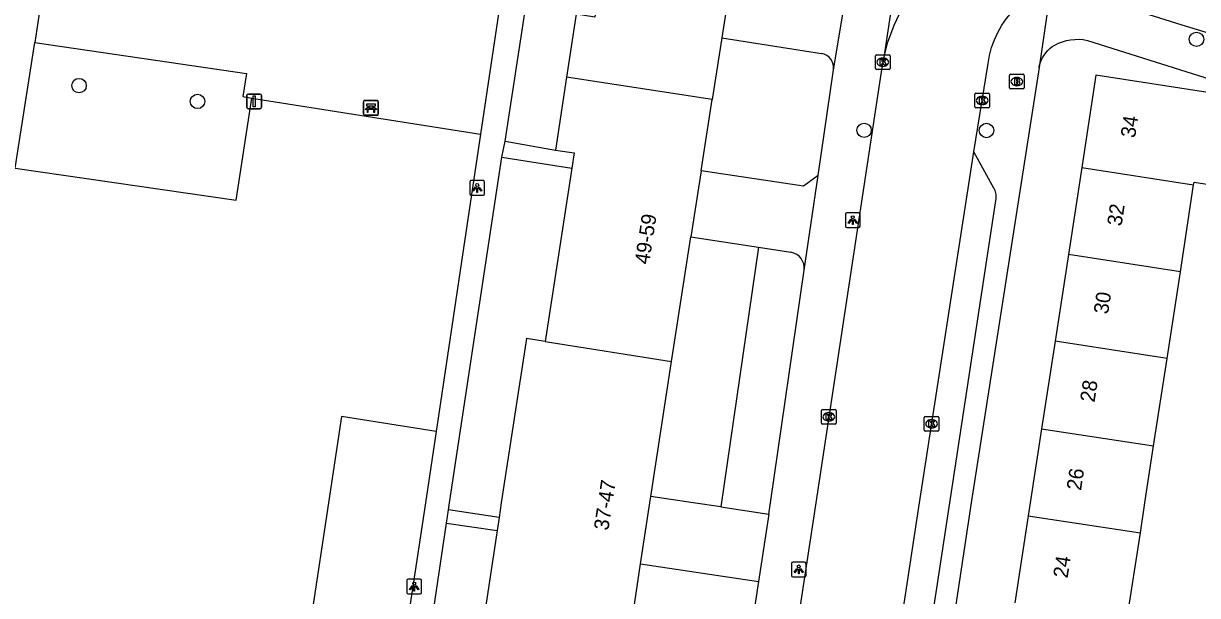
# Model space of a CAD drawing. Extents: x 161084 to 161928, y 385355 to 386522.
# Drawn here: x 161669.4 to 161749.2, y 385493.7 to 385532.6 of the extents above; entities that cross this region are included whole.
import ezdxf

# ---------------------------------------------------------------- set-up
doc = ezdxf.new("R2010")
doc.units = 0
for name, color, linetype in [('IMGEO_Bank', 7, 'Continuous'), ('IMGEO_Boom', 7, 'Continuous'), ('IMGEO_Brandkraan', 7, 'Continuous'), ('IMGEO_Groenvoorziening', 7, 'Continuous'), ('IMGEO_Kolk', 7, 'Continuous'), ('IMGEO_Lichtpunt', 7, 'Continuous'), ('IMGEO_Pand', 7, 'Continuous'), ('IMGEO_Pand_nummerreeks', 7, 'Continuous'), ('IMGEO_Rijbaan_lokaal_open', 7, 'Continuous'), ('IMGEO_Verkeersbordpaal', 7, 'Continuous'), ('IMGEO_Voetpad_open', 7, 'Continuous')]:
    doc.layers.add(name, color=color, linetype=linetype)

msp = doc.modelspace()

# ---------------------------------------------------------------- linework, layer by layer
at = {"layer": 'IMGEO_Bank'}
for p, q in [((161692.534, 385526.4), (161692.534, 385527.241)), ((161692.534, 385527.241), (161692.534, 385526.4)), ((161692.609, 385527.325), (161693.45, 385527.325)), ((161693.45, 385527.325), (161692.609, 385527.325)), ((161693.534, 385527.25), (161693.534, 385526.409)), ((161693.534, 385526.409), (161693.534, 385527.25)), ((161693.459, 385526.325), (161692.618, 385526.325)), ((161692.618, 385526.325), (161693.459, 385526.325)), ((161693.231, 385526.723), (161692.838, 385526.723)), ((161692.843, 385526.831), (161692.843, 385526.937)), ((161692.887, 385526.937), (161692.887, 385526.831)), ((161693.175, 385526.943), (161692.893, 385526.943)), ((161692.893, 385526.825), (161693.175, 385526.825)), ((161693.181, 385526.831), (161693.181, 385526.937)), ((161693.225, 385526.937), (161693.225, 385526.831))]:
    msp.add_line(p, q, dxfattribs=at)
for points in [[(161692.837, 385526.943), (161692.751, 385526.943), (161692.751, 385527.104), (161693.314, 385527.104), (161693.314, 385526.943), (161693.231, 385526.943)], [(161692.781, 385526.723), (161692.639, 385526.723), (161692.751, 385526.825), (161692.837, 385526.825)], [(161692.831, 385526.716), (161692.831, 385526.509), (161692.788, 385526.509), (161692.788, 385526.716)], [(161693.231, 385526.825), (161693.314, 385526.825), (161693.426, 385526.723), (161693.287, 385526.723)], [(161693.281, 385526.716), (161693.281, 385526.509), (161693.237, 385526.509), (161693.237, 385526.716)]]:
    msp.add_lwpolyline(points, dxfattribs=at)
for centre, radius, start, end in [((161692.612, 385527.247), 0.0779, 92.4484, 184.28452), ((161692.612, 385527.247), 0.0779, 92.4484, 184.28452), ((161693.456, 385527.247), 0.0779, 2.4484, 94.28452), ((161693.456, 385527.247), 0.0779, 2.4484, 94.28452), ((161692.612, 385526.403), 0.0779, 182.4484, 274.28452), ((161692.612, 385526.403), 0.0779, 182.4484, 274.28452), ((161692.781, 385526.716), 0.00671, 2.89567, 87.10433), ((161692.838, 385526.716), 0.00671, 92.89567, 177.10433), ((161692.836, 385526.936), 0.00671, 2.89567, 87.10433), ((161692.836, 385526.832), 0.00671, 272.89567, 357.10433), ((161692.893, 385526.936), 0.00671, 92.89567, 177.10433), ((161692.893, 385526.832), 0.00671, 182.89567, 267.10433), ((161693.175, 385526.936), 0.00671, 2.89567, 87.10433), ((161693.175, 385526.832), 0.00671, 272.89567, 357.10433), ((161693.232, 385526.936), 0.00671, 92.89567, 177.10433), ((161693.232, 385526.832), 0.00671, 182.89567, 267.10433), ((161693.23, 385526.716), 0.00671, 2.89567, 87.10433), ((161693.287, 385526.716), 0.00671, 92.89567, 177.10433), ((161693.456, 385526.403), 0.0779, 272.4484, 4.28452), ((161693.456, 385526.403), 0.0779, 272.4484, 4.28452)]:
    msp.add_arc(centre, radius, start, end, dxfattribs=at)
at = {"layer": 'IMGEO_Boom'}
for centre in [(161749.086, 385531.48), (161673.217, 385528.335), (161681.259, 385527.262), (161726.517, 385525.301), (161734.825, 385525.29)]:
    msp.add_circle(centre, 0.489, dxfattribs=at)
at = {"layer": 'IMGEO_Brandkraan'}
for p, q in [((161736.384, 385528.181), (161736.384, 385529.033)), ((161736.459, 385529.107), (161737.311, 385529.107)), ((161736.872, 385528.887), (161736.897, 385528.887)), ((161737.385, 385529.033), (161737.385, 385528.181)), ((161737.311, 385528.107), (161736.459, 385528.107)), ((161736.895, 385528.327), (161736.87, 385528.327))]:
    msp.add_line(p, q, dxfattribs=at)
for points in [[(161736.384, 385528.181), (161736.384, 385529.033)], [(161736.459, 385529.107), (161737.311, 385529.107)], [(161736.732, 385528.807), (161736.732, 385528.407), (161736.945, 385528.407)], [(161736.963, 385528.807), (161736.732, 385528.807)], [(161736.911, 385528.726), (161736.857, 385528.726), (161736.857, 385528.65)], [(161736.857, 385528.65), (161736.91, 385528.65)], [(161737.385, 385529.033), (161737.385, 385528.181)], [(161737.311, 385528.107), (161736.459, 385528.107)], [(161736.919, 385528.574), (161736.857, 385528.574), (161736.857, 385528.493)], [(161736.857, 385528.493), (161736.919, 385528.493)]]:
    msp.add_lwpolyline(points, dxfattribs=at)
for centre, radius, start, end in [((161736.461, 385529.031), 0.0765, 91.55205, 178.44795), ((161736.461, 385529.031), 0.0765, 91.55205, 178.44795), ((161736.912, 385528.688), 0.0379, 267.82845, 90.93552), ((161736.967, 385528.662), 0.145, 59.4692, 91.53667), ((161736.992, 385528.709), 0.0922, 285.51372, 58.15012), ((161737.309, 385529.031), 0.0765, 1.55205, 88.44795), ((161737.309, 385529.031), 0.0765, 1.55205, 88.44795), ((161736.461, 385528.183), 0.0765, 181.55205, 268.44795), ((161736.461, 385528.183), 0.0765, 181.55205, 268.44795), ((161736.92, 385528.533), 0.0404, 269.87594, 90.50774), ((161736.951, 385528.658), 0.251, 268.66757, 293.53466), ((161736.997, 385528.517), 0.105, 301.31148, 78.98903), ((161737.309, 385528.183), 0.0765, 271.55205, 358.44795), ((161737.309, 385528.183), 0.0765, 271.55205, 358.44795)]:
    msp.add_arc(centre, radius, start, end, dxfattribs=at)
for centre, major_axis, ratio, start_param, end_param in [((161736.871, 385528.607), (-0.387, 0.002), 0.722429, 4.712389, 7.853982), ((161736.896, 385528.607), (-0.39, 0.002), 0.717154, 1.570796, 4.712389)]:
    msp.add_ellipse(centre, major_axis=major_axis, ratio=ratio, start_param=start_param, end_param=end_param, dxfattribs=at)
at = {"layer": 'IMGEO_Groenvoorziening'}
for points in [[(161668.88, 385522.726), (161683.871, 385520.546), (161684.952, 385527.492)], [(161719.35, 385517.36), (161716.786, 385499.72)], [(161697.457, 385504.857), (161691.027, 385505.856), (161690.149, 385500), (161687.851, 385484.707), (161694.277, 385483.736)]]:
    msp.add_lwpolyline(points, dxfattribs=at)
at = {"layer": 'IMGEO_Kolk'}
for p, q in [((161727.282, 385529.499), (161727.282, 385530.351)), ((161727.357, 385530.425), (161728.209, 385530.425)), ((161728.283, 385530.351), (161728.283, 385529.499)), ((161727.793, 385529.645), (161727.768, 385529.645)), ((161727.77, 385530.205), (161727.795, 385530.205)), ((161728.209, 385529.425), (161727.357, 385529.425)), ((161734.033, 385526.899), (161734.033, 385527.751)), ((161734.108, 385527.825), (161734.96, 385527.825)), ((161734.521, 385527.605), (161734.546, 385527.605)), ((161735.034, 385527.751), (161735.034, 385526.899)), ((161734.96, 385526.825), (161734.108, 385526.825)), ((161734.544, 385527.045), (161734.519, 385527.045)), ((161723.694, 385506.346), (161724.546, 385506.346)), ((161723.619, 385505.42), (161723.619, 385506.272)), ((161724.13, 385505.566), (161724.105, 385505.566)), ((161724.107, 385506.126), (161724.132, 385506.126)), ((161724.62, 385506.272), (161724.62, 385505.42)), ((161730.596, 385504.946), (161730.596, 385505.798)), ((161730.671, 385505.872), (161731.523, 385505.872)), ((161731.084, 385505.652), (161731.109, 385505.652)), ((161731.597, 385505.798), (161731.597, 385504.946)), ((161724.546, 385505.346), (161723.694, 385505.346)), ((161731.523, 385504.872), (161730.671, 385504.872)), ((161731.107, 385505.092), (161731.082, 385505.092))]:
    msp.add_line(p, q, dxfattribs=at)
for points in [[(161727.282, 385529.499), (161727.282, 385530.351)], [(161727.357, 385530.425), (161728.209, 385530.425)], [(161728.283, 385530.351), (161728.283, 385529.499)], [(161727.603, 385530.125), (161727.726, 385530.125), (161727.726, 385529.974), (161727.856, 385530.125), (161728.02, 385530.125), (161727.874, 385529.974), (161728.027, 385529.725), (161727.875, 385529.725), (161727.79, 385529.889), (161727.726, 385529.822), (161727.726, 385529.725), (161727.603, 385529.725), (161727.603, 385530.125)], [(161728.209, 385529.425), (161727.357, 385529.425)], [(161734.033, 385526.899), (161734.033, 385527.751)], [(161734.108, 385527.825), (161734.96, 385527.825)], [(161734.354, 385527.525), (161734.477, 385527.525), (161734.477, 385527.374), (161734.607, 385527.525), (161734.771, 385527.525), (161734.625, 385527.374), (161734.778, 385527.125), (161734.626, 385527.125), (161734.541, 385527.289), (161734.477, 385527.222), (161734.477, 385527.125), (161734.354, 385527.125), (161734.354, 385527.525)], [(161735.034, 385527.751), (161735.034, 385526.899)], [(161734.96, 385526.825), (161734.108, 385526.825)], [(161723.694, 385506.346), (161724.546, 385506.346)], [(161723.619, 385505.42), (161723.619, 385506.272)], [(161723.94, 385506.046), (161724.063, 385506.046), (161724.063, 385505.895), (161724.193, 385506.046), (161724.357, 385506.046), (161724.211, 385505.895), (161724.364, 385505.646), (161724.212, 385505.646), (161724.127, 385505.81), (161724.063, 385505.743), (161724.063, 385505.646), (161723.94, 385505.646), (161723.94, 385506.046)], [(161724.62, 385506.272), (161724.62, 385505.42)], [(161730.596, 385504.946), (161730.596, 385505.798)], [(161730.671, 385505.872), (161731.523, 385505.872)], [(161730.917, 385505.572), (161731.04, 385505.572), (161731.04, 385505.421), (161731.17, 385505.572), (161731.334, 385505.572), (161731.188, 385505.421), (161731.341, 385505.172), (161731.189, 385505.172), (161731.104, 385505.336), (161731.04, 385505.269), (161731.04, 385505.172), (161730.917, 385505.172), (161730.917, 385505.572)], [(161731.597, 385505.798), (161731.597, 385504.946)], [(161724.546, 385505.346), (161723.694, 385505.346)], [(161731.523, 385504.872), (161730.671, 385504.872)]]:
    msp.add_lwpolyline(points, dxfattribs=at)
for centre, start, end in [((161727.359, 385530.349), 91.55205, 178.44795), ((161727.359, 385530.349), 91.55205, 178.44795), ((161728.207, 385530.349), 1.55205, 88.44795), ((161728.207, 385530.349), 1.55205, 88.44795), ((161727.359, 385529.501), 181.55205, 268.44795), ((161727.359, 385529.501), 181.55205, 268.44795), ((161728.207, 385529.501), 271.55205, 358.44795), ((161728.207, 385529.501), 271.55205, 358.44795), ((161734.11, 385527.749), 91.55205, 178.44795), ((161734.11, 385527.749), 91.55205, 178.44795), ((161734.958, 385527.749), 1.55205, 88.44795), ((161734.958, 385527.749), 1.55205, 88.44795), ((161734.11, 385526.901), 181.55205, 268.44795), ((161734.11, 385526.901), 181.55205, 268.44795), ((161734.958, 385526.901), 271.55205, 358.44795), ((161734.958, 385526.901), 271.55205, 358.44795), ((161723.696, 385506.27), 91.55205, 178.44795), ((161723.696, 385506.27), 91.55205, 178.44795), ((161724.544, 385506.27), 1.55205, 88.44795), ((161724.544, 385506.27), 1.55205, 88.44795), ((161730.673, 385505.796), 91.55205, 178.44795), ((161730.673, 385505.796), 91.55205, 178.44795), ((161731.521, 385505.796), 1.55205, 88.44795), ((161731.521, 385505.796), 1.55205, 88.44795), ((161723.696, 385505.422), 181.55205, 268.44795), ((161723.696, 385505.422), 181.55205, 268.44795), ((161724.544, 385505.422), 271.55205, 358.44795), ((161724.544, 385505.422), 271.55205, 358.44795), ((161730.673, 385504.948), 181.55205, 268.44795), ((161730.673, 385504.948), 181.55205, 268.44795), ((161731.521, 385504.948), 271.55205, 358.44795), ((161731.521, 385504.948), 271.55205, 358.44795)]:
    msp.add_arc(centre, 0.0765, start, end, dxfattribs=at)
for centre, major_axis, ratio, start_param, end_param in [((161727.769, 385529.925), (-0.387, 0.002), 0.722429, 4.712389, 7.853982), ((161727.794, 385529.925), (-0.39, 0.002), 0.717154, 1.570796, 4.712389), ((161734.52, 385527.325), (-0.387, 0.002), 0.722429, 4.712389, 7.853982), ((161734.545, 385527.325), (-0.39, 0.002), 0.717154, 1.570796, 4.712389), ((161724.106, 385505.846), (-0.387, 0.002), 0.722429, 4.712389, 7.853982), ((161724.131, 385505.846), (-0.39, 0.002), 0.717154, 1.570796, 4.712389), ((161731.083, 385505.372), (-0.387, 0.002), 0.722429, 4.712389, 7.853982), ((161731.108, 385505.372), (-0.39, 0.002), 0.717154, 1.570796, 4.712389)]:
    msp.add_ellipse(centre, major_axis=major_axis, ratio=ratio, start_param=start_param, end_param=end_param, dxfattribs=at)
at = {"layer": 'IMGEO_Lichtpunt'}
for p, q in [((161699.751, 385521.787), (161699.751, 385520.98)), ((161699.751, 385521.787), (161699.751, 385520.98)), ((161700.653, 385521.882), (161699.845, 385521.882)), ((161700.653, 385521.882), (161699.845, 385521.882)), ((161700.747, 385520.98), (161700.747, 385521.787)), ((161700.747, 385520.98), (161700.747, 385521.787)), ((161699.845, 385520.886), (161700.653, 385520.886)), ((161699.845, 385520.886), (161700.653, 385520.886)), ((161725.246, 385519.599), (161725.246, 385518.792)), ((161725.246, 385519.599), (161725.246, 385518.792)), ((161726.148, 385519.694), (161725.34, 385519.694)), ((161726.148, 385519.694), (161725.34, 385519.694)), ((161726.242, 385518.792), (161726.242, 385519.599)), ((161726.242, 385518.792), (161726.242, 385519.599)), ((161725.34, 385518.698), (161726.148, 385518.698)), ((161725.34, 385518.698), (161726.148, 385518.698)), ((161722.479, 385495.979), (161721.671, 385495.979)), ((161722.479, 385495.979), (161721.671, 385495.979)), ((161721.577, 385495.884), (161721.577, 385495.077)), ((161721.577, 385495.884), (161721.577, 385495.077)), ((161722.573, 385495.077), (161722.573, 385495.884)), ((161722.573, 385495.077), (161722.573, 385495.884)), ((161695.473, 385494.719), (161695.473, 385493.912)), ((161695.473, 385494.719), (161695.473, 385493.912)), ((161696.375, 385494.814), (161695.567, 385494.814)), ((161696.375, 385494.814), (161695.567, 385494.814)), ((161696.469, 385493.912), (161696.469, 385494.719)), ((161696.469, 385493.912), (161696.469, 385494.719)), ((161721.671, 385494.983), (161722.479, 385494.983)), ((161721.671, 385494.983), (161722.479, 385494.983)), ((161695.567, 385493.818), (161696.375, 385493.818)), ((161695.567, 385493.818), (161696.375, 385493.818))]:
    msp.add_line(p, q, dxfattribs=at)
for points in [[(161700.125, 385521.451), (161700.164, 385521.423), (161699.976, 385521.161), (161699.938, 385521.188), (161700.125, 385521.451)], [(161700.227, 385521.403), (161700.274, 385521.403), (161700.274, 385521.081), (161700.227, 385521.081), (161700.227, 385521.403)], [(161700.337, 385521.423), (161700.375, 385521.45), (161700.562, 385521.188), (161700.523, 385521.16), (161700.337, 385521.423)], [(161725.62, 385519.263), (161725.659, 385519.235), (161725.471, 385518.973), (161725.433, 385519), (161725.62, 385519.263)], [(161725.722, 385519.215), (161725.769, 385519.215), (161725.769, 385518.893), (161725.722, 385518.893), (161725.722, 385519.215)], [(161725.832, 385519.235), (161725.87, 385519.262), (161726.057, 385519), (161726.018, 385518.972), (161725.832, 385519.235)], [(161721.951, 385495.548), (161721.99, 385495.52), (161721.802, 385495.258), (161721.764, 385495.285), (161721.951, 385495.548)], [(161722.053, 385495.5), (161722.1, 385495.5), (161722.1, 385495.178), (161722.053, 385495.178), (161722.053, 385495.5)], [(161722.163, 385495.52), (161722.201, 385495.547), (161722.388, 385495.285), (161722.349, 385495.257), (161722.163, 385495.52)], [(161695.847, 385494.383), (161695.886, 385494.355), (161695.698, 385494.093), (161695.66, 385494.12), (161695.847, 385494.383)], [(161696.059, 385494.355), (161696.097, 385494.382), (161696.284, 385494.12), (161696.245, 385494.092), (161696.059, 385494.355)], [(161695.949, 385494.335), (161695.996, 385494.335), (161695.996, 385494.013), (161695.949, 385494.013), (161695.949, 385494.335)]]:
    msp.add_lwpolyline(points, dxfattribs=at)
for centre in [(161700.25, 385521.585), (161725.745, 385519.397), (161722.076, 385495.682), (161695.972, 385494.517)]:
    msp.add_circle(centre, 0.0994, dxfattribs=at)
for centre, start, end in [((161699.845, 385521.787), 90, 180), ((161699.845, 385521.787), 90, 180), ((161700.653, 385521.787), 0, 90), ((161700.653, 385521.787), 0, 90), ((161699.845, 385520.98), 180, 270), ((161699.845, 385520.98), 180, 270), ((161700.653, 385520.98), 270, 0), ((161700.653, 385520.98), 270, 360), ((161725.34, 385519.599), 90, 180), ((161725.34, 385519.599), 90, 180), ((161726.148, 385519.599), 0, 90), ((161726.148, 385519.599), 0, 90), ((161725.34, 385518.792), 180, 270), ((161725.34, 385518.792), 180, 270), ((161726.148, 385518.792), 270, 0), ((161726.148, 385518.792), 270, 360), ((161721.671, 385495.884), 90, 180), ((161721.671, 385495.884), 90, 180), ((161722.479, 385495.884), 0, 90), ((161722.479, 385495.884), 0, 90), ((161695.567, 385494.719), 90, 180), ((161695.567, 385494.719), 90, 180), ((161696.375, 385494.719), 0, 90), ((161696.375, 385494.719), 0, 90), ((161721.671, 385495.077), 180, 270), ((161721.671, 385495.077), 180, 270), ((161722.479, 385495.077), 270, 0), ((161722.479, 385495.077), 270, 360), ((161695.567, 385493.912), 180, 270), ((161695.567, 385493.912), 180, 270), ((161696.375, 385493.912), 270, 0), ((161696.375, 385493.912), 270, 360)]:
    msp.add_arc(centre, 0.0946, start, end, dxfattribs=at)
at = {"layer": 'IMGEO_Pand'}
for points in [[(161709.051, 385546.696), (161707.425, 385536.11), (161708.692, 385535.916), (161708.242, 385532.991), (161706.975, 385533.185), (161706.317, 385528.904)], [(161717.551, 385536.113), (161716.851, 385531.587)], [(161716.851, 385531.587), (161716.2, 385527.382)], [(161706.317, 385528.904), (161705.558, 385523.963)], [(161716.2, 385527.382), (161706.317, 385528.904)], [(161748.891, 385521.609), (161748.918, 385521.786), (161752.008, 385521.309), (161752.929, 385527.259), (161749.815, 385527.578), (161749.861, 385527.875), (161742.252, 385529.051), (161741.29, 385522.775)], [(161715.451, 385522.539), (161716.2, 385527.382)], [(161705.558, 385523.963), (161706.826, 385523.769), (161706.665, 385522.722)], [(161706.665, 385522.722), (161704.86, 385510.969)], [(161715.451, 385522.539), (161714.759, 385518.066)], [(161741.29, 385522.775), (161740.384, 385516.864)], [(161741.29, 385522.775), (161748.891, 385521.609)], [(161747.988, 385515.698), (161748.891, 385521.609)], [(161713.447, 385509.594), (161714.759, 385518.066)], [(161740.384, 385516.864), (161739.481, 385510.972)], [(161747.988, 385515.698), (161740.384, 385516.864)], [(161747.086, 385509.807), (161747.988, 385515.698)], [(161704.86, 385510.969), (161703.593, 385511.163), (161701.883, 385500), (161701.732, 385499.017)], [(161704.86, 385510.969), (161713.447, 385509.594)], [(161739.481, 385510.972), (161738.57, 385505.032)], [(161747.086, 385509.807), (161739.481, 385510.972)], [(161712.029, 385500.433), (161713.447, 385509.594)], [(161746.176, 385503.866), (161747.086, 385509.807)], [(161738.57, 385505.032), (161737.799, 385500), (161737.664, 385499.121)], [(161738.57, 385505.032), (161746.176, 385503.866)], [(161745.271, 385497.954), (161745.584, 385500), (161746.176, 385503.866)], [(161711.343, 385495.848), (161711.964, 385500), (161712.029, 385500.433)], [(161701.732, 385499.017), (161701.596, 385498.112)], [(161737.664, 385499.121), (161736.757, 385493.2)], [(161737.664, 385499.121), (161745.271, 385497.954)], [(161701.596, 385498.112), (161700.79, 385492.732)], [(161744.364, 385492.033), (161745.271, 385497.954)], [(161710.654, 385491.254), (161711.343, 385495.848)]]:
    msp.add_lwpolyline(points, dxfattribs=at)
at = {"layer": 'IMGEO_Rijbaan_lokaal_open'}
for points in [[(161727.823, 385530.11), (161728.136, 385531.295), (161728.554, 385532.447), (161729.073, 385533.557), (161729.689, 385534.617), (161730.397, 385535.617), (161731.192, 385536.55), (161737.379, 385543.188), (161737.868, 385543.762), (161738.304, 385544.378), (161738.683, 385545.03), (161739.002, 385545.714), (161739.259, 385546.423), (161739.451, 385547.152), (161739.541, 385547.634), (161742.027, 385563.68)], [(161739.134, 385534.564), (161739.715, 385534.634), (161740.3, 385534.652), (161740.884, 385534.618), (161741.462, 385534.532), (161742.031, 385534.395), (161748.085, 385532.469), (161765.046, 385527.307), (161775.025, 385524.271), (161799.847, 385516.717), (161800.084, 385516.64), (161800.586, 385516.439), (161801.069, 385516.193), (161801.527, 385515.906), (161801.958, 385515.579), (161802.359, 385515.215), (161802.725, 385514.816)], [(161733.96, 385523.829), (161734.945, 385529.848), (161735.034, 385530.378), (161735.175, 385530.918), (161735.362, 385531.442), (161735.597, 385531.948), (161735.875, 385532.431), (161736.195, 385532.887), (161736.555, 385533.313), (161736.762, 385533.508)], [(161727.823, 385530.11), (161727.669, 385529.274), (161723.237, 385500), (161713.061, 385433.189), (161712.927, 385432.624), (161712.605, 385431.585), (161712.19, 385430.579), (161711.688, 385429.614), (161709.663, 385426.482), (161699.341, 385410.516)], [(161720.36, 385434.843), (161730.285, 385500), (161733.96, 385523.829)]]:
    msp.add_lwpolyline(points, dxfattribs=at)
at = {"layer": 'IMGEO_Verkeersbordpaal'}
for p, q in [((161684.609, 385526.866), (161684.609, 385527.666)), ((161684.609, 385527.666), (161684.609, 385526.866)), ((161684.709, 385527.766), (161685.499, 385527.766)), ((161685.499, 385527.766), (161684.709, 385527.766)), ((161685.599, 385527.666), (161685.599, 385526.866)), ((161685.599, 385526.866), (161685.599, 385527.666)), ((161685.499, 385526.766), (161684.709, 385526.766)), ((161684.709, 385526.766), (161685.499, 385526.766))]:
    msp.add_line(p, q, dxfattribs=at)
msp.add_lwpolyline([(161685.029, 385527.641), (161685.179, 385527.641), (161685.179, 385526.891), (161685.029, 385526.891), (161685.029, 385527.641)], dxfattribs=at)
for centre, start, end in [((161684.709, 385527.666), 90, 180), ((161684.709, 385527.666), 90, 180), ((161685.499, 385527.666), 0, 90), ((161685.499, 385527.666), 360, 90), ((161684.709, 385526.866), 180, 270), ((161684.709, 385526.866), 180, 270), ((161685.499, 385526.866), 270, 0), ((161685.499, 385526.866), 270, 0)]:
    msp.add_arc(centre, 0.1, start, end, dxfattribs=at)
at = {"layer": 'IMGEO_Voetpad_open'}
for points in [[(161702.137, 385524.559), (161707.374, 385558.705)], [(161731.045, 385551.389), (161727.823, 385530.11)], [(161702.189, 385536.561), (161700.47, 385525.043)], [(161724.441, 385529.408), (161725.493, 385535.785)], [(161739.134, 385534.564), (161738.391, 385529.559)], [(161670.626, 385533.985), (161670.203, 385531.256)], [(161668.88, 385522.726), (161670.203, 385531.256)], [(161670.203, 385531.256), (161684.594, 385529.164), (161684.345, 385527.588), (161684.952, 385527.492)], [(161716.851, 385531.587), (161723.62, 385530.521)], [(161738.391, 385529.559), (161738.411, 385529.656), (161738.466, 385529.852), (161738.538, 385530.043), (161738.627, 385530.227), (161738.732, 385530.403), (161738.852, 385530.568), (161738.987, 385530.722), (161739.134, 385530.863), (161739.294, 385530.99), (161739.46, 385531.088), (161739.716, 385531.214), (161739.983, 385531.317), (161740.258, 385531.396), (161740.539, 385531.449), (161740.823, 385531.478), (161741.109, 385531.481), (161741.394, 385531.458), (161741.676, 385531.41), (161756.329, 385526.789), (161757.406, 385526.449)], [(161738.391, 385529.559), (161733.786, 385500), (161728.394, 385464.232)], [(161723.407, 385522.236), (161724.441, 385529.408)], [(161684.952, 385527.492), (161700.47, 385525.043)], [(161700.47, 385525.043), (161697.457, 385504.857)], [(161701.928, 385523.472), (161702.137, 385524.559)], [(161702.137, 385524.559), (161705.558, 385523.963)], [(161698.304, 385499.531), (161698.375, 385500), (161701.928, 385523.472)], [(161701.928, 385523.472), (161706.665, 385522.722)], [(161722.892, 385438.055), (161732.326, 385500), (161735.473, 385520.681), (161735.482, 385520.771), (161735.484, 385520.861), (161735.477, 385520.951), (161735.462, 385521.04), (161735.439, 385521.127), (161735.409, 385521.212), (161735.371, 385521.294), (161735.358, 385521.318), (161733.96, 385523.829)], [(161723.407, 385522.236), (161722.403, 385521.5), (161715.451, 385522.539)], [(161722.444, 385515.812), (161723.407, 385522.236)], [(161714.759, 385518.066), (161719.35, 385517.36)], [(161719.35, 385517.36), (161721.551, 385517.022)], [(161720.039, 385499.232), (161720.15, 385500), (161722.444, 385515.812)], [(161697.457, 385504.857), (161696.732, 385500), (161694.277, 385483.736)], [(161716.786, 385499.72), (161714.917, 385500), (161712.029, 385500.433)], [(161698.167, 385498.626), (161698.304, 385499.531)], [(161701.732, 385499.017), (161698.304, 385499.531)], [(161716.786, 385499.72), (161720.039, 385499.232)], [(161720.039, 385499.232), (161719.339, 385494.65)], [(161696.796, 385489.473), (161698.167, 385498.626)], [(161698.167, 385498.626), (161701.596, 385498.112)], [(161711.343, 385495.848), (161719.339, 385494.65)], [(161719.339, 385494.65), (161718.003, 385485.908)]]:
    msp.add_lwpolyline(points, dxfattribs=at)
for centre, radius, start, end in [((161723.467, 385529.549), 0.984, 351.77228, 81.05611), ((161721.36, 385515.947), 1.092, 352.92481, 79.93106)]:
    msp.add_arc(centre, radius, start, end, dxfattribs=at)

# ---------------------------------------------------------------- texts
at = {"layer": 'IMGEO_Pand_nummerreeks'}
for s, rotation, p in [('34', 81.28552, (161744.911, 385524.745)), ('32', 81.28546, (161743.992, 385518.755)), ('49-59', 81.20222, (161711.913, 385516.157)), ('30', 81.28546, (161743.076, 385512.775)), ('28', 81.28546, (161742.158, 385506.788)), ('37-47', 81.34082, (161709.146, 385498.089)), ('26', 81.28546, (161741.241, 385500.799)), ('24', 81.287, (161740.329, 385494.85))]:
    msp.add_text(s, height=1, rotation=rotation, dxfattribs=at).set_placement(p)

doc.saveas('drawing.dxf')
